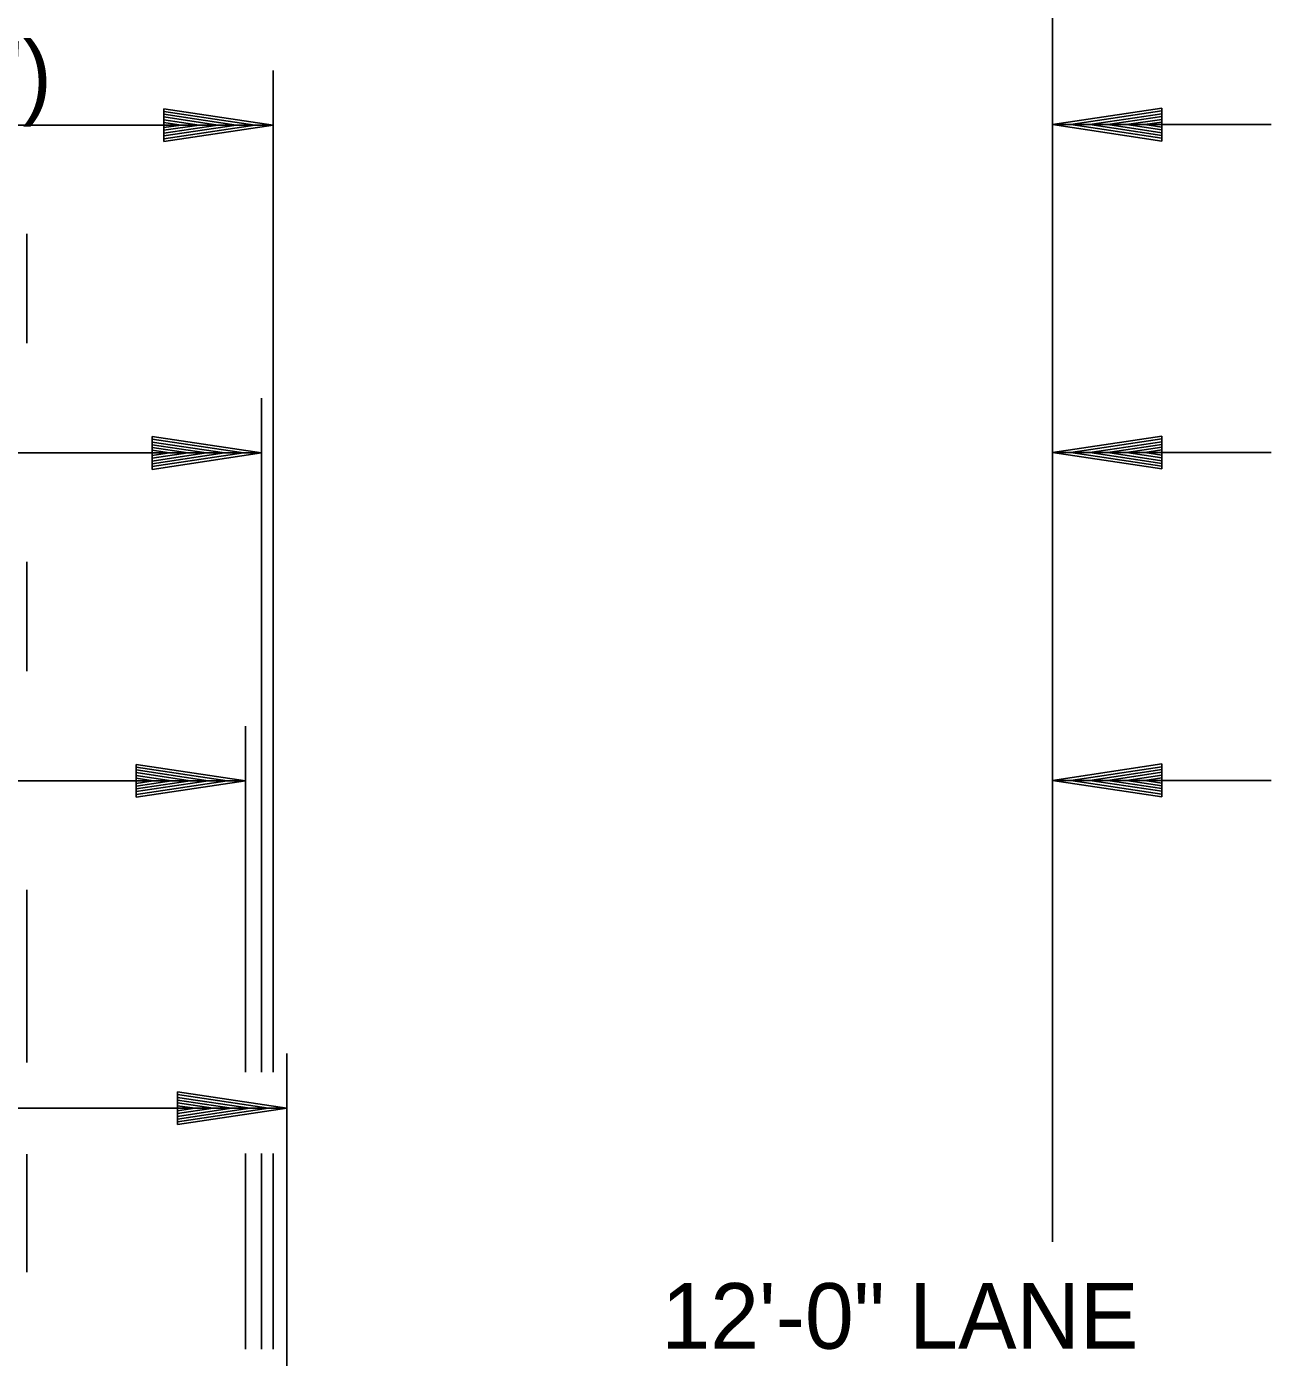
# Model space of a CAD drawing. Extents: x 2263886 to 2266026, y -3122850 to -3121850.
# Drawn here: x 2265482.19 to 2265493.57, y -3122279.74 to -3122267.57 of the extents above; entities that cross this region are included whole.
import ezdxf

# ---------------------------------------------------------------- set-up
doc = ezdxf.new("R2010")
doc.units = 0
doc.layers.add('R_Border Prem', color=7, linetype='Continuous')

msp = doc.modelspace()

# ---------------------------------------------------------------- linework, layer by layer
at = {"layer": 'R_Border Prem'}
for p, q in [((2265491.571, -3122260.962), (2265491.571, -3122278.683)), ((2265484.442, -3122267.966), (2265484.442, -3122277.133)), ((2265483.442, -3122268.316), (2265484.442, -3122268.466)), ((2265483.442, -3122268.616), (2265483.442, -3122268.316)), ((2265483.442, -3122268.341), (2265484.275, -3122268.466)), ((2265483.442, -3122268.366), (2265484.103, -3122268.466)), ((2265492.571, -3122268.312), (2265491.571, -3122268.462)), ((2265492.571, -3122268.337), (2265491.738, -3122268.462)), ((2265492.571, -3122268.363), (2265491.91, -3122268.462)), ((2265492.571, -3122268.312), (2265492.571, -3122268.612)), ((2265484.442, -3122268.466), (2265467.866, -3122268.466)), ((2265483.442, -3122268.391), (2265483.936, -3122268.466)), ((2265483.442, -3122268.417), (2265483.767, -3122268.466)), ((2265483.442, -3122268.442), (2265483.6, -3122268.466)), ((2265483.442, -3122268.616), (2265484.442, -3122268.466)), ((2265483.442, -3122268.514), (2265483.767, -3122268.466)), ((2265483.442, -3122268.565), (2265484.103, -3122268.466)), ((2265483.442, -3122268.591), (2265484.275, -3122268.466)), ((2265483.442, -3122268.54), (2265483.936, -3122268.466)), ((2265483.442, -3122268.489), (2265483.6, -3122268.466)), ((2265493.571, -3122268.462), (2265491.571, -3122268.462)), ((2265492.571, -3122268.612), (2265491.571, -3122268.462)), ((2265492.571, -3122268.587), (2265491.738, -3122268.462)), ((2265492.571, -3122268.562), (2265491.91, -3122268.462)), ((2265492.571, -3122268.388), (2265492.077, -3122268.462)), ((2265492.571, -3122268.537), (2265492.077, -3122268.462)), ((2265492.571, -3122268.414), (2265492.246, -3122268.462)), ((2265492.571, -3122268.511), (2265492.246, -3122268.462)), ((2265492.571, -3122268.439), (2265492.413, -3122268.462)), ((2265492.571, -3122268.486), (2265492.413, -3122268.462)), ((2265482.188, -3122269.462), (2265482.188, -3122270.462)), ((2265484.337, -3122270.966), (2265484.337, -3122277.133)), ((2265483.337, -3122271.316), (2265484.337, -3122271.466)), ((2265483.337, -3122271.616), (2265483.337, -3122271.316)), ((2265483.337, -3122271.341), (2265484.17, -3122271.466)), ((2265483.337, -3122271.366), (2265483.998, -3122271.466)), ((2265483.337, -3122271.391), (2265483.831, -3122271.466)), ((2265483.337, -3122271.417), (2265483.662, -3122271.466)), ((2265492.571, -3122271.312), (2265491.571, -3122271.462)), ((2265492.571, -3122271.337), (2265491.738, -3122271.462)), ((2265492.571, -3122271.363), (2265491.91, -3122271.462)), ((2265492.571, -3122271.388), (2265492.077, -3122271.462)), ((2265492.571, -3122271.414), (2265492.246, -3122271.462)), ((2265492.571, -3122271.312), (2265492.571, -3122271.612)), ((2265484.337, -3122271.466), (2265468.472, -3122271.466)), ((2265483.337, -3122271.442), (2265483.495, -3122271.466)), ((2265483.337, -3122271.616), (2265484.337, -3122271.466)), ((2265483.337, -3122271.514), (2265483.662, -3122271.466)), ((2265483.337, -3122271.565), (2265483.998, -3122271.466)), ((2265483.337, -3122271.591), (2265484.17, -3122271.466)), ((2265483.337, -3122271.54), (2265483.831, -3122271.466)), ((2265483.337, -3122271.489), (2265483.495, -3122271.466)), ((2265493.571, -3122271.462), (2265491.571, -3122271.462)), ((2265492.571, -3122271.612), (2265491.571, -3122271.462)), ((2265492.571, -3122271.587), (2265491.738, -3122271.462)), ((2265492.571, -3122271.562), (2265491.91, -3122271.462)), ((2265492.571, -3122271.537), (2265492.077, -3122271.462)), ((2265492.571, -3122271.511), (2265492.246, -3122271.462)), ((2265492.571, -3122271.439), (2265492.413, -3122271.462)), ((2265492.571, -3122271.486), (2265492.413, -3122271.462)), ((2265482.188, -3122272.462), (2265482.188, -3122273.462)), ((2265484.188, -3122277.133), (2265484.188, -3122273.966)), ((2265483.188, -3122274.316), (2265484.188, -3122274.466)), ((2265483.188, -3122274.616), (2265483.188, -3122274.316)), ((2265483.188, -3122274.341), (2265484.021, -3122274.466)), ((2265492.571, -3122274.312), (2265491.571, -3122274.462)), ((2265492.571, -3122274.337), (2265491.738, -3122274.462)), ((2265492.571, -3122274.312), (2265492.571, -3122274.612)), ((2265484.188, -3122274.466), (2265468.323, -3122274.466)), ((2265483.188, -3122274.366), (2265483.849, -3122274.466)), ((2265483.188, -3122274.391), (2265483.682, -3122274.466)), ((2265483.188, -3122274.417), (2265483.513, -3122274.466)), ((2265483.188, -3122274.442), (2265483.346, -3122274.466)), ((2265483.188, -3122274.616), (2265484.188, -3122274.466)), ((2265483.188, -3122274.514), (2265483.513, -3122274.466)), ((2265483.188, -3122274.565), (2265483.849, -3122274.466)), ((2265483.188, -3122274.591), (2265484.021, -3122274.466)), ((2265483.188, -3122274.54), (2265483.682, -3122274.466)), ((2265483.188, -3122274.489), (2265483.346, -3122274.466)), ((2265493.571, -3122274.462), (2265491.571, -3122274.462)), ((2265492.571, -3122274.612), (2265491.571, -3122274.462)), ((2265492.571, -3122274.587), (2265491.738, -3122274.462)), ((2265492.571, -3122274.363), (2265491.91, -3122274.462)), ((2265492.571, -3122274.562), (2265491.91, -3122274.462)), ((2265492.571, -3122274.388), (2265492.077, -3122274.462)), ((2265492.571, -3122274.537), (2265492.077, -3122274.462)), ((2265492.571, -3122274.414), (2265492.246, -3122274.462)), ((2265492.571, -3122274.511), (2265492.246, -3122274.462)), ((2265492.571, -3122274.439), (2265492.413, -3122274.462)), ((2265492.571, -3122274.486), (2265492.413, -3122274.462)), ((2265482.188, -3122275.462), (2265482.188, -3122277.042)), ((2265484.568, -3122276.962), (2265484.568, -3122284.822)), ((2265484.568, -3122281.934), (2265484.568, -3122276.962)), ((2265483.568, -3122277.312), (2265484.568, -3122277.462)), ((2265483.568, -3122277.612), (2265483.568, -3122277.312)), ((2265483.568, -3122277.337), (2265484.401, -3122277.462)), ((2265483.568, -3122277.363), (2265484.229, -3122277.462)), ((2265483.568, -3122277.388), (2265484.062, -3122277.462)), ((2265484.568, -3122277.462), (2265466.568, -3122277.462)), ((2265483.568, -3122277.413), (2265483.893, -3122277.462)), ((2265483.568, -3122277.439), (2265483.726, -3122277.462)), ((2265483.568, -3122277.612), (2265484.568, -3122277.462)), ((2265483.568, -3122277.511), (2265483.893, -3122277.462)), ((2265483.568, -3122277.562), (2265484.229, -3122277.462)), ((2265483.568, -3122277.587), (2265484.401, -3122277.462)), ((2265483.568, -3122277.537), (2265484.062, -3122277.462)), ((2265483.568, -3122277.486), (2265483.726, -3122277.462)), ((2265484.188, -3122279.667), (2265484.188, -3122277.875)), ((2265484.337, -3122277.875), (2265484.337, -3122279.667)), ((2265484.442, -3122277.875), (2265484.442, -3122279.667)), ((2265482.188, -3122277.882), (2265482.188, -3122278.962))]:
    msp.add_line(p, q, dxfattribs=at)

# ---------------------------------------------------------------- texts
msp.add_text('7\'-1 1/2" ACHM SURFACE COURSE (1/2")', height=0.6, dxfattribs=at).set_placement((2265467.027, -3122268.3))
msp.add_text('12\'-0" LANE', height=0.6, rotation=0, dxfattribs=at).set_placement((2265487.993, -3122279.662))

doc.saveas('drawing.dxf')
